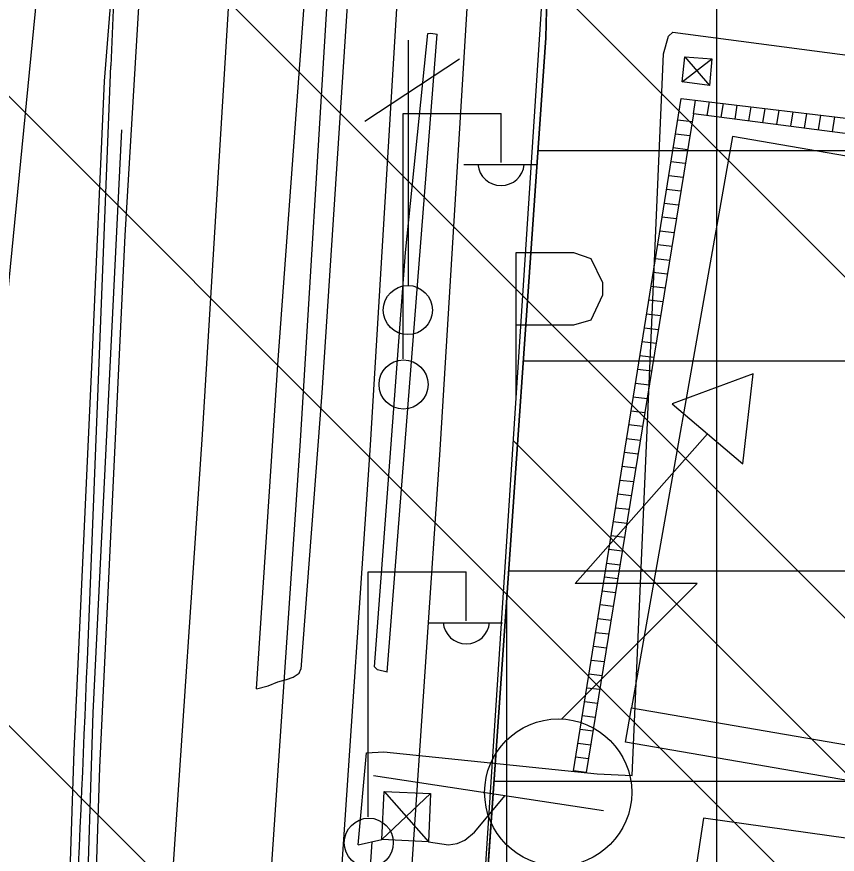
# Model space of a CAD drawing. Extents: x 417995 to 421451, y 4454518 to 4458015.
# Drawn here: x 420373.2 to 420431.8, y 4457557.1 to 4457616.8 of the extents above; entities that cross this region are included whole.
import ezdxf

# ---------------------------------------------------------------- set-up
doc = ezdxf.new("R2010")
doc.units = 0
for name, color, linetype in [('ADAKENARI', 7, 'Continuous'), ('B_Imalat', 7, 'Continuous'), ('B_Kapi', 7, 'Continuous'), ('B_Merdiven', 7, 'Continuous'), ('B_Sundurma', 7, 'Continuous'), ('B_Ticari', 7, 'Continuous'), ('KALDIRIM_FAT', 7, 'Continuous'), ('PL_K_K_D_K_C_A', 7, 'Continuous'), ('PL_TİCARET', 7, 'Continuous'), ('RAYLI_TOPLU_TAŞIMA_HATTI', 7, 'Continuous'), ('S_Elektrik_Diregi', 7, 'Continuous'), ('S_Otopark', 7, 'Continuous'), ('S_Telefon_Diregi', 7, 'Continuous'), ('S_Trafo_acik_tip', 7, 'Continuous'), ('Sinir_Duvar_tek_tarafa_ait', 7, 'Continuous'), ('Sinir_Ist_Duvari', 7, 'Continuous'), ('Sinir_Tel_bir_taraf', 7, 'Continuous'), ('SN_TR_SIVILASMA', 7, 'Continuous'), ('TR_KONUTDISIKCA', 7, 'Continuous'), ('TRFAT_TİCARET', 7, 'Continuous'), ('Yol_Insaat', 7, 'Continuous'), ('Yol_Kaldirim_kenari_bordurtasi', 7, 'Continuous'), ('Yol_Sose', 7, 'Continuous')]:
    doc.layers.add(name, color=color, linetype=linetype)

msp = doc.modelspace()

# ---------------------------------------------------------------- linework, layer by layer
at = {"layer": 'ADAKENARI'}
for p, q in [((420410.98, 4457615.34), (420411.221, 4457625.404)), ((420407.43, 4457564.48), (420410.98, 4457615.34)), ((420404.52, 4457522.72), (420407.43, 4457564.48))]:
    msp.add_line(p, q, dxfattribs=at)
at = {"layer": 'B_Imalat'}
msp.add_lwpolyline([(420460.475, 4457553.637), (420460.656, 4457554.251), (420422.226, 4457559.648), (420420.113, 4457545.704), (420455.611, 4457540.392), (420455.642, 4457540.698), (420459.687, 4457540.162)], close=True, dxfattribs=at)
at = {"layer": 'B_Kapi'}
msp.add_lwpolyline([(420398.226, 4457552.598), (420398.581, 4457557.976)], dxfattribs=at)
at = {"layer": 'B_Merdiven'}
for p, q in [((420421.503, 4457609.924), (420421.659, 4457610.88)), ((420422.496, 4457609.795), (420422.653, 4457610.761)), ((420423.488, 4457609.666), (420423.647, 4457610.643)), ((420424.48, 4457609.538), (420424.64, 4457610.524)), ((420425.472, 4457609.409), (420425.634, 4457610.405)), ((420426.465, 4457609.281), (420426.628, 4457610.287)), ((420427.457, 4457609.152), (420427.622, 4457610.168)), ((420428.449, 4457609.023), (420428.616, 4457610.049)), ((420429.441, 4457608.895), (420429.61, 4457609.931)), ((420430.433, 4457608.766), (420430.604, 4457609.812)), ((420431.426, 4457608.638), (420431.597, 4457609.694)), ((420420.379, 4457609.479), (420421.411, 4457609.356)), ((420420.221, 4457608.491), (420421.25, 4457608.368)), ((420420.063, 4457607.502), (420421.09, 4457607.38)), ((420419.904, 4457606.514), (420420.929, 4457606.392)), ((420419.746, 4457605.526), (420420.768, 4457605.404)), ((420419.588, 4457604.538), (420420.608, 4457604.416)), ((420419.429, 4457603.55), (420420.447, 4457603.428)), ((420419.271, 4457602.561), (420420.286, 4457602.44)), ((420419.113, 4457601.573), (420420.126, 4457601.452)), ((420418.955, 4457600.585), (420419.965, 4457600.464)), ((420418.796, 4457599.597), (420419.804, 4457599.476)), ((420418.638, 4457598.609), (420419.644, 4457598.488)), ((420418.48, 4457597.62), (420419.483, 4457597.501)), ((420418.321, 4457596.632), (420419.322, 4457596.513)), ((420418.163, 4457595.644), (420419.162, 4457595.525)), ((420418.005, 4457594.656), (420419.001, 4457594.537)), ((420417.846, 4457593.668), (420418.84, 4457593.549)), ((420417.688, 4457592.679), (420418.68, 4457592.561)), ((420417.53, 4457591.691), (420418.519, 4457591.573)), ((420417.372, 4457590.703), (420418.358, 4457590.585)), ((420417.213, 4457589.715), (420418.198, 4457589.597)), ((420417.055, 4457588.727), (420418.037, 4457588.609)), ((420416.897, 4457587.738), (420417.876, 4457587.621)), ((420416.738, 4457586.75), (420417.716, 4457586.633)), ((420416.58, 4457585.762), (420417.555, 4457585.646)), ((420416.422, 4457584.774), (420417.394, 4457584.658)), ((420416.264, 4457583.786), (420417.234, 4457583.67)), ((420416.105, 4457582.797), (420417.073, 4457582.682)), ((420415.947, 4457581.809), (420416.912, 4457581.694)), ((420415.789, 4457580.821), (420416.752, 4457580.706)), ((420415.63, 4457579.833), (420416.591, 4457579.718)), ((420415.472, 4457578.845), (420416.43, 4457578.73)), ((420415.314, 4457577.856), (420416.27, 4457577.742)), ((420415.156, 4457576.868), (420416.109, 4457576.754)), ((420414.997, 4457575.88), (420415.948, 4457575.766)), ((420414.839, 4457574.892), (420415.787, 4457574.778)), ((420414.681, 4457573.904), (420415.627, 4457573.791)), ((420414.522, 4457572.915), (420415.466, 4457572.803)), ((420414.364, 4457571.927), (420415.305, 4457571.815)), ((420414.206, 4457570.939), (420415.145, 4457570.827)), ((420414.047, 4457569.951), (420414.984, 4457569.839)), ((420413.889, 4457568.963), (420414.823, 4457568.851)), ((420413.731, 4457567.974), (420414.663, 4457567.863)), ((420413.573, 4457566.986), (420414.502, 4457566.875)), ((420413.414, 4457565.998), (420414.341, 4457565.887)), ((420413.256, 4457565.01), (420414.181, 4457564.899)), ((420413.098, 4457564.022), (420414.02, 4457563.911))]:
    msp.add_line(p, q, dxfattribs=at)
msp.add_lwpolyline([(420413.859, 4457562.923), (420412.939, 4457563.033), (420420.623, 4457611.004), (420458.904, 4457606.434), (420458.924, 4457605.074), (420421.503, 4457609.924)], close=True, dxfattribs=at)
at = {"layer": 'B_Sundurma'}
for p, q in [((420420.893, 4457613.994), (420422.653, 4457611.944)), ((420420.693, 4457612.194), (420422.823, 4457613.834)), ((420402.749, 4457561.415), (420399.27, 4457558.133)), ((420399.419, 4457561.563), (420402.597, 4457557.975))]:
    msp.add_line(p, q, dxfattribs=at)
for points in [[(420422.653, 4457611.944), (420420.693, 4457612.194), (420420.893, 4457613.994), (420422.823, 4457613.834)], [(420399.419, 4457561.563), (420402.749, 4457561.415), (420402.597, 4457557.975), (420399.27, 4457558.133)]]:
    msp.add_lwpolyline(points, close=True, dxfattribs=at)
at = {"layer": 'B_Ticari'}
msp.add_lwpolyline([(420466.094, 4457592.409), (420467.536, 4457600.537), (420458.844, 4457602.161), (420446.102, 4457604.541), (420424.308, 4457608.302), (420417.083, 4457567.537), (420460.361, 4457560.085), (420463.456, 4457577.537)], close=True, dxfattribs=at)
at = {"layer": 'KALDIRIM_FAT'}
for p, q in [((420398.503, 4457785.007), (420386.447, 4457587.033)), ((420405.512, 4457784.932), (420393.433, 4457586.584)), ((420410.518, 4457784.88), (420398.423, 4457586.263)), ((420415.524, 4457784.827), (420403.412, 4457585.942)), ((420386.447, 4457587.033), (420370.124, 4457345.917)), ((420393.433, 4457586.584), (420377.108, 4457345.448)), ((420398.423, 4457586.263), (420382.097, 4457345.113)), ((420403.412, 4457585.942), (420387.086, 4457344.778))]:
    msp.add_line(p, q, dxfattribs=at)
at = {"layer": 'PL_K_K_D_K_C_A'}
msp.add_lwpolyline([(420421.541, 4457784.763), (420394.421, 4457368.234)], dxfattribs=at)
at = {"layer": 'PL_TİCARET'}
msp.add_lwpolyline([(420411.221, 4457625.404), (420410.98, 4457615.34), (420407.43, 4457564.48), (420404.52, 4457522.72), (420401.69, 4457482.23), (420401.22, 4457475.354), (420400.538, 4457466.161), (420398.196, 4457434.552)], dxfattribs=at)
at = {"layer": 'RAYLI_TOPLU_TAŞIMA_HATTI'}
for p, q in [((420368.646, 4457557.296), (420374.918, 4457621.005)), ((420378.243, 4457570.954), (420379.925, 4457613.337))]:
    msp.add_line(p, q, dxfattribs=at)
for centre, start, end in [((422877.958, 4457514.185), 176.052042, 177.727003), ((417880.21, 4457670.106), 355.771071, 357.727003)]:
    msp.add_arc(centre, 2500, start, end, dxfattribs=at)
at = {"layer": 'S_Elektrik_Diregi'}
for p, q in [((420400.776, 4457592.438), (420400.776, 4457609.938)), ((420400.776, 4457609.938), (420407.776, 4457609.938)), ((420407.776, 4457606.438), (420407.776, 4457609.938)), ((420405.116, 4457606.298), (420410.366, 4457606.298)), ((420398.295, 4457559.742), (420398.295, 4457577.242)), ((420398.295, 4457577.242), (420405.295, 4457577.242)), ((420405.295, 4457573.742), (420405.295, 4457577.242)), ((420402.635, 4457573.602), (420407.885, 4457573.602))]:
    msp.add_line(p, q, dxfattribs=at)
for centre in [(420400.812, 4457590.603), (420398.331, 4457557.907)]:
    msp.add_circle(centre, 1.75, dxfattribs=at)
for centre in [(420407.777, 4457606.451), (420405.296, 4457573.755)]:
    msp.add_arc(centre, 1.658, 184.83843, 355.14641, dxfattribs=at)
at = {"layer": 'S_Otopark'}
for points in [[(420408.853, 4457600.02), (420412.948, 4457600.02)], [(420408.853, 4457589.52), (420408.853, 4457600.02)], [(420412.948, 4457600.02), (420414.173, 4457599.6), (420415.013, 4457597.885), (420415.013, 4457596.975), (420414.173, 4457595.19), (420412.948, 4457594.84)], [(420412.948, 4457594.84), (420408.853, 4457594.84)]]:
    msp.add_lwpolyline(points, dxfattribs=at)
at = {"layer": 'S_Telefon_Diregi'}
for p, q in [((420401.157, 4457597.662), (420401.157, 4457615.162)), ((420398.042, 4457609.387), (420404.797, 4457613.832))]:
    msp.add_line(p, q, dxfattribs=at)
msp.add_circle((420401.122, 4457595.912), 1.754, dxfattribs=at)
at = {"layer": 'S_Trafo_acik_tip'}
msp.add_lwpolyline([(420425.029, 4457584.952), (420425.764, 4457591.357), (420419.989, 4457589.222)], close=True, dxfattribs=at)
msp.add_lwpolyline([(420412.114, 4457566.752), (420421.774, 4457576.412), (420413.059, 4457576.412), (420422.509, 4457587.087)], dxfattribs=at)
msp.add_circle((420411.855, 4457561.49), 5.25, dxfattribs=at)
at = {"layer": 'Sinir_Duvar_tek_tarafa_ait'}
msp.add_lwpolyline([(420380.691, 4457608.778), (420378.625, 4457567.163), (420377.14, 4457519.353), (420375.093, 4457475.429), (420373.756, 4457452.43)], dxfattribs=at)
at = {"layer": 'Sinir_Ist_Duvari'}
msp.add_lwpolyline([(420398.666, 4457562.697), (420415.091, 4457560.202)], dxfattribs=at)
at = {"layer": 'Sinir_Tel_bir_taraf'}
for points in [[(420399.634, 4457570.069), (420403.222, 4457615.599)], [(420460.361, 4457560.085), (420459.937, 4457557.621), (420416.647, 4457565.075), (420417.083, 4457567.537)]]:
    msp.add_lwpolyline(points, dxfattribs=at)
at = {"layer": 'SN_TR_SIVILASMA'}
for p, q in [((421284.372, 4456721.879), (420219.351, 4457786.901)), ((421284.14, 4456699.66), (420198.288, 4457785.513)), ((421283.677, 4456655.223), (420178.332, 4457760.568))]:
    msp.add_line(p, q, dxfattribs=at)
at = {"layer": 'TR_KONUTDISIKCA'}
for p, q in [((420559.823, 4457470.774), (420410.8, 4457619.797)), ((420557.062, 4457438.18), (420408.639, 4457586.603))]:
    msp.add_line(p, q, dxfattribs=at)
at = {"layer": 'TRFAT_TİCARET'}
for p, q in [((420423.186, 4457360.114), (420423.186, 4457784.746)), ((420410.419, 4457607.3), (420481.874, 4457607.3)), ((420409.372, 4457592.3), (420481.297, 4457592.3)), ((420408.325, 4457577.3), (420480.801, 4457577.3)), ((420408.186, 4457361.65), (420408.186, 4457575.317)), ((420407.278, 4457562.3), (420480.304, 4457562.3))]:
    msp.add_line(p, q, dxfattribs=at)
at = {"layer": 'Yol_Insaat'}
msp.add_lwpolyline([(420391.444, 4457785.079), (420389.726, 4457757.762), (420387.746, 4457729.138), (420386.359, 4457707.049), (420384.631, 4457680.597), (420382.694, 4457653.831), (420380.773, 4457628.966), (420379.448, 4457612.257), (420378.567, 4457592.363), (420377.289, 4457564.464), (420376.413, 4457538.628), (420375.604, 4457509.822), (420374.56, 4457484.565), (420373.412, 4457464.47), (420372.602, 4457439.941), (420371.056, 4457416.174), (420369.456, 4457391.778)], dxfattribs=at)
at = {"layer": 'Yol_Kaldirim_kenari_bordurtasi'}
for points in [[(420402.597, 4457557.975), (420404.019, 4457557.746), (420404.641, 4457557.856), (420405.186, 4457558.078), (420405.872, 4457558.669), (420408.063, 4457561.269)], [(420397.566, 4457557.744), (420399.27, 4457558.133)]]:
    msp.add_lwpolyline(points, dxfattribs=at)
at = {"layer": 'Yol_Sose'}
for points in [[(420393.13, 4457785.061), (420392.895, 4457781.592), (420390.472, 4457744.876), (420387.955, 4457707.369), (420385.452, 4457669.47), (420382.969, 4457635.447), (420380.913, 4457601.233), (420379.104, 4457563.273), (420377.977, 4457528.301), (420376.438, 4457486.986), (420374.758, 4457448.727), (420372.279, 4457417.747), (420370.311, 4457388.864)], [(420390.311, 4457568.894), (420391.872, 4457592.356), (420394.546, 4457629.009), (420396.844, 4457666.355), (420399.044, 4457700.547), (420401.843, 4457740.78), (420402.869, 4457756.183), (420403.021, 4457756.655), (420403.205, 4457756.856), (420403.442, 4457756.844), (420404.721, 4457756.243), (420405.084, 4457756.01), (420405.393, 4457755.679), (420405.724, 4457755.125), (420405.837, 4457753.884), (420403.909, 4457718.864), (420401.436, 4457688.298), (420399.546, 4457656.882), (420397.126, 4457622.73), (420394.985, 4457590.011), (420393.478, 4457570.298)], [(420399.634, 4457570.069), (420398.951, 4457570.234), (420398.749, 4457570.449), (420400.942, 4457600.011), (420402.558, 4457615.659), (420402.754, 4457615.681), (420403.222, 4457615.599)], [(420399.406, 4457564.397), (420414.631, 4457562.828), (420417.144, 4457562.703), (420419.378, 4457614.185), (420419.734, 4457615.455), (420420.046, 4457615.741), (420465.362, 4457609.778), (420482.371, 4457607.116), (420483.22, 4457606.374), (420483.525, 4457605.313), (420482.417, 4457580.114), (420481.112, 4457555.279), (420480.85, 4457551.707), (420504.526, 4457549.893)], [(420390.311, 4457568.894), (420391.151, 4457569.097), (420391.849, 4457569.374), (420392.461, 4457569.542), (420392.925, 4457569.712), (420393.357, 4457570.004), (420393.478, 4457570.298)], [(420397.566, 4457557.744), (420398.165, 4457564.311), (420399.406, 4457564.397)]]:
    msp.add_lwpolyline(points, dxfattribs=at)

doc.saveas('drawing.dxf')
